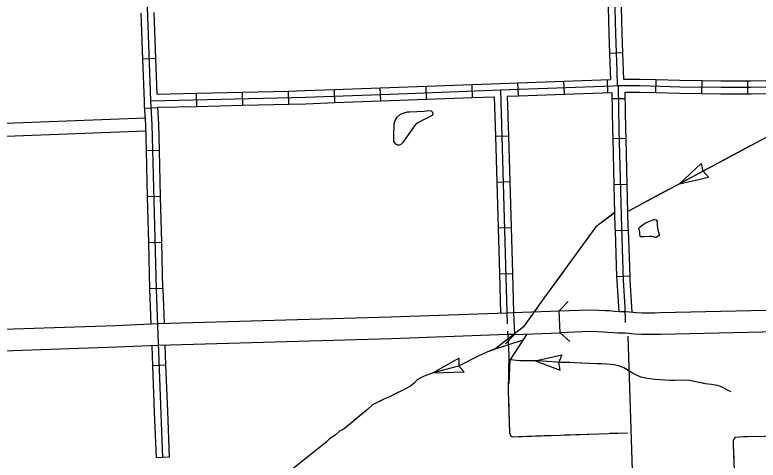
# Model space of a CAD drawing. Extents: x 1164457 to 1439835, y 1590918 to 1773502.
# Drawn here: x 1259097 to 1267639, y 1648464 to 1653578 of the extents above; entities that cross this region are included whole.
import ezdxf

# ---------------------------------------------------------------- set-up
doc = ezdxf.new("R2010")
doc.units = 0
for name, color, linetype in [('Level 10', 7, 'Continuous'), ('Level 32', 7, 'Continuous'), ('Level 35', 7, 'Continuous'), ('Level 37', 7, 'Continuous'), ('Level 4', 7, 'Continuous'), ('Level 43', 7, 'Continuous'), ('Level 45', 7, 'Continuous'), ('Level 46', 7, 'Continuous')]:
    doc.layers.add(name, color=color, linetype=linetype)

msp = doc.modelspace()

# ---------------------------------------------------------------- linework, layer by layer
at = {"layer": 'Level 10'}
for points in [[(1265354.2, 1650177.4), (1265700.9, 1650190.4), (1265810, 1650187.7), (1265879.2, 1650182.5), (1265921.6, 1650180.7), (1265991.5, 1650176.2), (1266041.1, 1650172.5), (1266123.4, 1650170), (1266239.4, 1650160.8), (1266306.1, 1650157), (1266383, 1650156.5), (1266450.8, 1650157.4), (1266517.3, 1650158.2), (1270335.3, 1650243.9), (1271220.7, 1650275.2), (1272134.5, 1650304.4), (1272553.4, 1650313.8), (1274859.7, 1650347.1), (1274863.3, 1650097.1)], [(1264827.9, 1650157.8), (1265354.2, 1650177.4)], [(1274863.3, 1650097.1), (1272558, 1650063.9), (1272141.3, 1650054.5), (1271229.1, 1650025.3), (1270342.5, 1649994), (1266521.7, 1649908.3), (1266454, 1649907.4), (1266383.7, 1649906.5), (1266298.2, 1649907.1), (1266222.5, 1649911.3), (1266109.7, 1649920.3), (1266028, 1649922.8), (1265974.2, 1649926.8), (1265908.1, 1649931.1), (1265864.6, 1649932.9), (1265797.7, 1649937.9), (1265702.5, 1649940.2), (1265363.5, 1649927.6), (1265354.2, 1650177.4)], [(1256949.8, 1649910), (1257059.4, 1649913.7), (1257336, 1649919.3), (1257412.2, 1649923.3), (1257714.2, 1649937.3), (1257929.1, 1649944.2), (1257942.5, 1649944.2), (1258270.7, 1649948.5), (1258337.7, 1649949.1), (1258845.8, 1649962.8), (1260259.4, 1650009.6), (1260740.1, 1650031.6), (1263417.8, 1650108.3), (1264752.1, 1650154.9), (1264827.9, 1650157.8), (1264837.2, 1649907.9)], [(1264837.2, 1649907.9), (1264761.1, 1649905.1), (1263425.8, 1649858.5), (1260749.5, 1649781.8), (1260269.2, 1649759.7), (1258853.2, 1649712.9), (1258342.2, 1649699.1), (1258273.5, 1649698.5), (1257944.1, 1649694.2), (1257933.1, 1649694.2), (1257724, 1649687.5), (1257424.6, 1649673.6), (1257345, 1649669.4), (1257066.2, 1649663.8), (1256958.3, 1649660.1), (1256949.8, 1649910)], [(1264837.2, 1649907.9), (1265363.5, 1649927.6)]]:
    msp.add_lwpolyline(points, dxfattribs=at)
at = {"layer": 'Level 32'}
for p, q in [((1260717.7, 1653075.6), (1260567.8, 1653070.2)), ((1265930.8, 1653139.4), (1266080.8, 1653144.7)), ((1265412.5, 1652667.7), (1265407, 1652817.6)), ((1265912, 1652686.1), (1265906.4, 1652836)), ((1266463.1, 1652684.7), (1266467.4, 1652834.6)), ((1266992.3, 1652674.1), (1266993.9, 1652824.1)), ((1267521.1, 1652671.7), (1267521.1, 1652821.7)), ((1263301.9, 1652589.2), (1263296.4, 1652739.1)), ((1263829.6, 1652608.8), (1263824, 1652758.7)), ((1264357.3, 1652628.6), (1264351.6, 1652778.5)), ((1264884.8, 1652648.2), (1264879.3, 1652798.1)), ((1261190, 1652527), (1261186.3, 1652677)), ((1261717.8, 1652539.9), (1261714.2, 1652689.9)), ((1262245.7, 1652552.8), (1262242, 1652702.7)), ((1262774.3, 1652569.8), (1262768.8, 1652719.7)), ((1266113.3, 1652614.9), (1265963.4, 1652612.6)), ((1260742.9, 1652511.8), (1260593.2, 1652502.7)), ((1264619.1, 1652185.7), (1264769, 1652190.1)), ((1266121.3, 1652157.6), (1265971.3, 1652153.9)), ((1260759.2, 1652019.7), (1260609.3, 1652015.9)), ((1264634.4, 1651658), (1264784.3, 1651662.3)), ((1266134.4, 1651629.8), (1265984.4, 1651626.1)), ((1260772.7, 1651491.9), (1260622.7, 1651488.1)), ((1264649.7, 1651130.2), (1264799.6, 1651134.5)), ((1266147.8, 1651102.7), (1265997.9, 1651097.4)), ((1260786.1, 1650964.1), (1260636.2, 1650960.2)), ((1264665, 1650602.4), (1264814.9, 1650606.7)), ((1266166.5, 1650575.1), (1266016.6, 1650569.8)), ((1260799.6, 1650436.2), (1260649.7, 1650432.4))]:
    msp.add_line(p, q, dxfattribs=at)
for points in [[(1260744.8, 1649906.7), (1260724.8, 1650427.8), (1260676.5, 1652319.4), (1260660.3, 1652589.2), (1260597.7, 1654311.5), (1260591.5, 1654872), (1260582.3, 1655260.9), (1260561.5, 1655924.9), (1260516.5, 1657991.5), (1260505.3, 1658372.7), (1260501.1, 1658659.1), (1260487.5, 1659313), (1260447.1, 1660680.6), (1260342.1, 1664180.4), (1260317.7, 1665087.2), (1260320, 1665145.3)], [(1268450.9, 1655444), (1268434.2, 1655449.1), (1268373.9, 1655447.8), (1268232.8, 1655442.7), (1268166.1, 1655438.8), (1268081.5, 1655444), (1267979.2, 1655441.7), (1267270.1, 1655444.1), (1266518.7, 1655433.2), (1266272.4, 1655435.7), (1266067.2, 1655432.4), (1266023.6, 1655429.9), (1266000.4, 1655422.9), (1265973.3, 1655404.2), (1265965.9, 1655393.9), (1265959.5, 1655370.8), (1265956.9, 1655287.5), (1265957, 1655261.4), (1265959.8, 1655203.4), (1265979, 1654348.2), (1265979, 1654079.8), (1265998.1, 1653361.4), (1266013.2, 1652929.3), (1266017.4, 1652764.7)], [(1265914.9, 1653667.8), (1265923.2, 1653359.1), (1265930.8, 1653139.4)], [(1266064.9, 1653671.8), (1266073.1, 1653363.7), (1266080.8, 1653144.7)], [(1260567.8, 1653070.2), (1260548.6, 1653597.8)], [(1260717.7, 1653075.6), (1260698.5, 1653603.3)], [(1260588.1, 1652540.8), (1260585.4, 1652585.5), (1260567.8, 1653070.2)], [(1260732.6, 1652665.9), (1260717.7, 1653075.6)], [(1265930.8, 1653139.4), (1265938.3, 1652927.1), (1265940.5, 1652837.2)], [(1266080.8, 1653144.7), (1266088.2, 1652931.6), (1266090.5, 1652839.8)], [(1264879.3, 1652798.1), (1265407, 1652817.6)], [(1265407, 1652817.6), (1265940.5, 1652837.2)], [(1266090.5, 1652839.8), (1266282.4, 1652839.9), (1266467.4, 1652834.6)], [(1266467.4, 1652834.6), (1266739.8, 1652826.8), (1266993.9, 1652824.1)], [(1266993.9, 1652824.1), (1267209.4, 1652821.7), (1267521.1, 1652821.7)], [(1267521.1, 1652821.7), (1267555, 1652821.7), (1268048.3, 1652826.6)], [(1260660.3, 1652589.2), (1262437.6, 1652632.5), (1263410.2, 1652668.2), (1264678.8, 1652715.7), (1265973.8, 1652763.4), (1266017.4, 1652764.7), (1266036, 1652764.8), (1266281.4, 1652764.9), (1266738.3, 1652751.8), (1267209, 1652746.7), (1267555.4, 1652746.7), (1268069.3, 1652751.8)], [(1262768.8, 1652719.7), (1263296.4, 1652739.1)], [(1263296.4, 1652739.1), (1263407.5, 1652743.1), (1263824, 1652758.7)], [(1263824, 1652758.7), (1264351.6, 1652778.5)], [(1264351.6, 1652778.5), (1264676, 1652790.6), (1264879.3, 1652798.1)], [(1266116.5, 1650045.1), (1266112.7, 1650224.2), (1266093.1, 1650526.6), (1266071.6, 1651136.8), (1266043.7, 1652259.2), (1266036, 1652764.8)], [(1260732.6, 1652665.9), (1261186.3, 1652677)], [(1261186.3, 1652677), (1261714.2, 1652689.9)], [(1261714.2, 1652689.9), (1262242, 1652702.7)], [(1262242, 1652702.7), (1262435.3, 1652707.5), (1262768.8, 1652719.7)], [(1264678.8, 1652715.7), (1264756.6, 1650030)], [(1264755.9, 1652643.5), (1264884.8, 1652648.2)], [(1264755.9, 1652643.5), (1264769, 1652190.1)], [(1264884.8, 1652648.2), (1265412.5, 1652667.7)], [(1265412.5, 1652667.7), (1265962.2, 1652687.9)], [(1265971.3, 1652153.9), (1265968.8, 1652257.7), (1265962.2, 1652687.9)], [(1266112.2, 1652689.8), (1266280.3, 1652689.9), (1266463.1, 1652684.7)], [(1266121.3, 1652157.6), (1266118.7, 1652260.7), (1266112.2, 1652689.8)], [(1266463.1, 1652684.7), (1266736.9, 1652676.9), (1266992.3, 1652674.1)], [(1266992.3, 1652674.1), (1267208.6, 1652671.7), (1267521.1, 1652671.7)], [(1267521.1, 1652671.7), (1267555.7, 1652671.7), (1268049.8, 1652676.6)], [(1262245.7, 1652552.8), (1262439.9, 1652557.5), (1262774.3, 1652569.8)], [(1262774.3, 1652569.8), (1263301.9, 1652589.2)], [(1263301.9, 1652589.2), (1263413, 1652593.2), (1263829.6, 1652608.8)], [(1263829.6, 1652608.8), (1264357.3, 1652628.6)], [(1264357.3, 1652628.6), (1264606, 1652637.9)], [(1264606, 1652637.9), (1264619.1, 1652185.7)], [(1260609.3, 1652015.9), (1260601.6, 1652316.2), (1260588.1, 1652540.8)], [(1260739.8, 1652516.1), (1261190, 1652527)], [(1260759.2, 1652019.7), (1260751.5, 1652322.6), (1260739.8, 1652516.1)], [(1261190, 1652527), (1261717.8, 1652539.9)], [(1261717.8, 1652539.9), (1262245.7, 1652552.8)], [(1264619.1, 1652185.7), (1264634.4, 1651658)], [(1264769, 1652190.1), (1264784.3, 1651662.3)], [(1265984.4, 1651626.1), (1265971.3, 1652153.9)], [(1266134.4, 1651629.8), (1266121.3, 1652157.6)], [(1260622.7, 1651488.1), (1260609.3, 1652015.9)], [(1260772.7, 1651491.9), (1260759.2, 1652019.7)], [(1264634.4, 1651658), (1264649.7, 1651130.2)], [(1264784.3, 1651662.3), (1264799.6, 1651134.5)], [(1265997.9, 1651097.4), (1265996.6, 1651134.5), (1265984.4, 1651626.1)], [(1266147.8, 1651102.7), (1266146.5, 1651139), (1266134.4, 1651629.8)], [(1260636.2, 1650960.2), (1260622.7, 1651488.1)], [(1260786.1, 1650964.1), (1260772.7, 1651491.9)], [(1264649.7, 1651130.2), (1264665, 1650602.4)], [(1264799.6, 1651134.5), (1264814.9, 1650606.7)], [(1266166.5, 1650575.1), (1266147.8, 1651102.7)], [(1266016.6, 1650569.8), (1265997.9, 1651097.4)], [(1260649.7, 1650432.4), (1260636.2, 1650960.2)], [(1260799.6, 1650436.2), (1260786.1, 1650964.1)], [(1264665, 1650602.4), (1264678, 1650152.3)], [(1264814.9, 1650606.7), (1264827.9, 1650157.8)], [(1266040.9, 1650172.5), (1266018.2, 1650522.9), (1266016.6, 1650569.8)], [(1266191.8, 1650164.6), (1266168, 1650530.4), (1266166.5, 1650575.1)], [(1260665.1, 1650028.2), (1260649.8, 1650425.4), (1260649.7, 1650432.4)], [(1260815, 1650033.8), (1260799.8, 1650430.2), (1260799.6, 1650436.2)]]:
    msp.add_lwpolyline(points, dxfattribs=at)
at = {"layer": 'Level 35'}
for points in [[(1263637.6, 1652463.7), (1263801.1, 1652472.4), (1263856.4, 1652477.8), (1263880.2, 1652475.7), (1263897.5, 1652459.4), (1263900.8, 1652442.1), (1263892.1, 1652423.7), (1263871.5, 1652410.7), (1263778.4, 1652364.1), (1263736.2, 1652342.4), (1263705.8, 1652320.7), (1263679.8, 1652288.2), (1263656, 1652254.6)], [(1263656, 1652254.6), (1263597.5, 1652173.4), (1263554.2, 1652111.6), (1263533.6, 1652087.8), (1263512, 1652080.2), (1263493.5, 1652081.3), (1263475.1, 1652091), (1263463.2, 1652108.4), (1263453.5, 1652126.8), (1263451.3, 1652176.6), (1263456.7, 1652330.5), (1263466.5, 1652366.2), (1263492.5, 1652403.1), (1263529.3, 1652437.7), (1263569.4, 1652452.9), (1263610.5, 1652462.7), (1263637.6, 1652463.7)], [(1266388.4, 1651032.8), (1266328.1, 1651030.3), (1266306.3, 1651030.3), (1266289.7, 1651030.3), (1266284.5, 1651034.1), (1266284.5, 1651041.8), (1266280.7, 1651061.1), (1266279.4, 1651084.2), (1266274.3, 1651100.9), (1266267.8, 1651118.8), (1266267.8, 1651127.8), (1266282, 1651143.2), (1266307.6, 1651163.7), (1266352.5, 1651192)], [(1266352.5, 1651192), (1266405.1, 1651213.8), (1266438.5, 1651227.9), (1266452.6, 1651229.2), (1266468, 1651224.1), (1266477, 1651206.1), (1266479.5, 1651159.9), (1266484.6, 1651107.3), (1266502.6, 1651055.9), (1266502.6, 1651049.5), (1266500, 1651040.5), (1266491.1, 1651039.3), (1266482.1, 1651031.6), (1266465.4, 1651021.3), (1266453.9, 1651020), (1266432.1, 1651029), (1266410.2, 1651032.8), (1266401.3, 1651032.8), (1266388.4, 1651032.8)]]:
    msp.add_lwpolyline(points, dxfattribs=at)
at = {"layer": 'Level 37'}
for points in [[(1265354.2, 1650177.4), (1265456.2, 1650287.4)], [(1264827.9, 1650157.8), (1264827.9, 1650157.8)], [(1264837.2, 1649907.9), (1264735.2, 1649798)], [(1265473.5, 1649825.6), (1265363.5, 1649927.6)]]:
    msp.add_lwpolyline(points, dxfattribs=at)
at = {"layer": 'Level 4'}
msp.add_lwpolyline([(1266142.8, 1649886.1), (1266221.2, 1647393.8)], dxfattribs=at)
at = {"layer": 'Level 43'}
for p, q in [((1266733.8, 1651637.4), (1266984.5, 1651871.8)), ((1266984.5, 1651871.8), (1267005.1, 1651782.8)), ((1266733.8, 1651637.4), (1267068.1, 1651715.1)), ((1267068.1, 1651715.1), (1267005.7, 1651781.8)), ((1263902, 1649466.4), (1264200.7, 1649635.3)), ((1264200.7, 1649635.3), (1264199.5, 1649544.8)), ((1264261.5, 1649476.2), (1264200, 1649543.7)), ((1263902, 1649466.4), (1264261.5, 1649476.2))]:
    msp.add_line(p, q, dxfattribs=at)
for points in [[(1268739.6, 1652779.4), (1268671, 1652745.1), (1268415.5, 1652578.2), (1268210, 1652451.2), (1267994.1, 1652309.6), (1266140, 1651320.8)], [(1267549.1, 1652072.2), (1267199.6, 1651885.9)], [(1267083.2, 1651823.8), (1266733.8, 1651637.4)], [(1266617.3, 1651575.3), (1266267.9, 1651389)], [(1265997.6, 1651312.1), (1265773.3, 1651143.8), (1265157.6, 1650297.5), (1264942.8, 1649995.8), (1264623.5, 1649745.5), (1264520, 1649702.3), (1264430, 1649663.1), (1264196.1, 1649542.4), (1263905.5, 1649467.3), (1263799.1, 1649427.6), (1263754.9, 1649406.6), (1263718.8, 1649385), (1263687.3, 1649347.5), (1263645.7, 1649313.6), (1263580, 1649280.7), (1263403.5, 1649192.8), (1263343.5, 1649167.2), (1263251.3, 1649122.1), (1263208.2, 1649097.2), (1263148.3, 1649046.4), (1262882.4, 1648825.2), (1262828.5, 1648795.8), (1262777.3, 1648752.4), (1262712, 1648707), (1262674.4, 1648668.7), (1262291.2, 1648363.4)], [(1265963.7, 1651286.7), (1265805.3, 1651167.8)], [(1265992.3, 1651308.1), (1265963.7, 1651286.7)], [(1265719.2, 1651069.5), (1265486.2, 1650749.2)], [(1265408.6, 1650642.5), (1265175.6, 1650322.3)], [(1265098.8, 1650214.9), (1265064.4, 1650166.6)], [(1266137.6, 1648775.5), (1264816.6, 1648728.9), (1264796.4, 1648738.9), (1264786.3, 1648778), (1264771.2, 1649254.8), (1264779.4, 1649678.2), (1264761.7, 1649944.4)], [(1264779, 1649343.5), (1264790.6, 1649611.7), (1264979.6, 1649908.7)], [(1264936.2, 1649840.6), (1264628, 1649740.5), (1264520, 1649702.3), (1264430, 1649663.1), (1264395.3, 1649645.2)], [(1265078.2, 1649605.6), (1265381.3, 1649673.6), (1265349.7, 1649587.8)], [(1264278, 1649584.7), (1264196.1, 1649542.4), (1263905.5, 1649467.3), (1263902.1, 1649466)], [(1267329.4, 1649248.2), (1267294.6, 1649264.8), (1267242.3, 1649293.7), (1267188.2, 1649316.5), (1267143.7, 1649326.7), (1267102.4, 1649334), (1267029.9, 1649342), (1266848.5, 1649377.3), (1266777.9, 1649381), (1266680.8, 1649377.3), (1266571.1, 1649381), (1266450.9, 1649391.7), (1266390.5, 1649399.2), (1266347.1, 1649405.4), (1266291.5, 1649417.1), (1266232, 1649445.4), (1266194, 1649464), (1266095.7, 1649523.3), (1266033.7, 1649545.7), (1266002.5, 1649556.2), (1265948.3, 1649562.5), (1265843.6, 1649568.8), (1265786.2, 1649569), (1265442.9, 1649587), (1265368.9, 1649586.6), (1265269.3, 1649592.9), (1265105.4, 1649605.6), (1264899.8, 1649605.6), (1264790.2, 1649615.6)], [(1264946.2, 1649605.6), (1264899.8, 1649605.6), (1264790.2, 1649615.6)], [(1265473.5, 1649585.4), (1265442.9, 1649587), (1265368.9, 1649586.6), (1265269.3, 1649592.9), (1265105.4, 1649605.6), (1265078.2, 1649605.6)], [(1265078.2, 1649605.6), (1265365.1, 1649497.9), (1265349.7, 1649587.8)], [(1266000.5, 1649556.4), (1265948.3, 1649562.5), (1265843.6, 1649568.8), (1265786.2, 1649569), (1265605.3, 1649578.5)], [(1266493.4, 1649387.9), (1266450.9, 1649391.7), (1266390.5, 1649399.2), (1266347.1, 1649405.4), (1266291.5, 1649417.1), (1266232, 1649445.4), (1266194, 1649464), (1266122.4, 1649507.2)], [(1263779.1, 1649418.1), (1263754.9, 1649406.6), (1263718.8, 1649385), (1263687.3, 1649347.5), (1263645.7, 1649313.6), (1263622.1, 1649301.8)], [(1267017.7, 1649344.3), (1266848.5, 1649377.3), (1266777.9, 1649381), (1266680.8, 1649377.3), (1266625.1, 1649379.2)], [(1267329.4, 1649248.2), (1267294.6, 1649264.8), (1267242.3, 1649293.7), (1267188.2, 1649316.5), (1267148.3, 1649325.7)], [(1263622.1, 1649301.8), (1263580, 1649280.7), (1263444.9, 1649213.4)], [(1263325, 1649158.2), (1263251.3, 1649122.1), (1263208.2, 1649097.2), (1263148.3, 1649046.4), (1263005.6, 1648927.7)], [(1264786.3, 1648779.2), (1264773.7, 1649175)], [(1262904.1, 1648843.3), (1262882.4, 1648825.2), (1262828.5, 1648795.8), (1262777.3, 1648752.4), (1262712, 1648707), (1262674.4, 1648668.7), (1262591.5, 1648602.7)], [(1272592.9, 1648861.1), (1271287.2, 1648800.3), (1270691.8, 1648795.3), (1270618.4, 1648796.9), (1270255.3, 1648783.4), (1269749.3, 1648763.2), (1269252.7, 1648756.4), (1268790, 1648771.6), (1268651.5, 1648776.7), (1268601.7, 1648768.2), (1268562.9, 1648761.4), (1268453.3, 1648757.6), (1268422.3, 1648752.5), (1267954.2, 1648738.3), (1267472.5, 1648731.1), (1267379.6, 1648724.3), (1267367.8, 1648715.9), (1267357.6, 1648702.3), (1267352.6, 1648683.8), (1267352.6, 1648634.8), (1267398.2, 1647458.7), (1267392.2, 1647436.6), (1267387.2, 1647429), (1267355.9, 1647425.6)], [(1265280.1, 1648745.2), (1264884.4, 1648731.2)], [(1265807.8, 1648763.8), (1265412.1, 1648749.9)], [(1266137.6, 1648775.5), (1265939.7, 1648768.5)], [(1267515.4, 1648731.7), (1267472.5, 1648731.1), (1267379.6, 1648724.3), (1267367.8, 1648715.9), (1267357.6, 1648702.3), (1267352.6, 1648683.8), (1267352.6, 1648634.8), (1267358.8, 1648474.6)], [(1262488.2, 1648520.4), (1262291.2, 1648363.4), (1262177.3, 1648275.3)]]:
    msp.add_lwpolyline(points, dxfattribs=at)
at = {"layer": 'Level 45'}
for p, q in [((1260833.4, 1649552.8), (1260683.5, 1649547.1)), ((1260873.9, 1648497.6), (1260724, 1648491.8))]:
    msp.add_line(p, q, dxfattribs=at)
for points in [[(1260799, 1648494.7), (1260744.8, 1649906.7)], [(1260683.5, 1649547.1), (1260674.7, 1649778.4)], [(1260833.4, 1649552.8), (1260824.6, 1649783.9)], [(1260703.8, 1649019.5), (1260683.5, 1649547.1)], [(1260853.7, 1649025.2), (1260833.4, 1649552.8)], [(1260724, 1648491.8), (1260703.8, 1649019.5)], [(1260873.9, 1648497.6), (1260853.7, 1649025.2)]]:
    msp.add_lwpolyline(points, dxfattribs=at)
at = {"layer": 'Level 46'}
for points in [[(1260597.1, 1652391.5), (1258180, 1652301.3), (1257992.9, 1652289.1)], [(1260603.5, 1652241.6), (1258187.7, 1652151.5), (1257998.2, 1652139.1)]]:
    msp.add_lwpolyline(points, dxfattribs=at)

doc.saveas('drawing.dxf')
